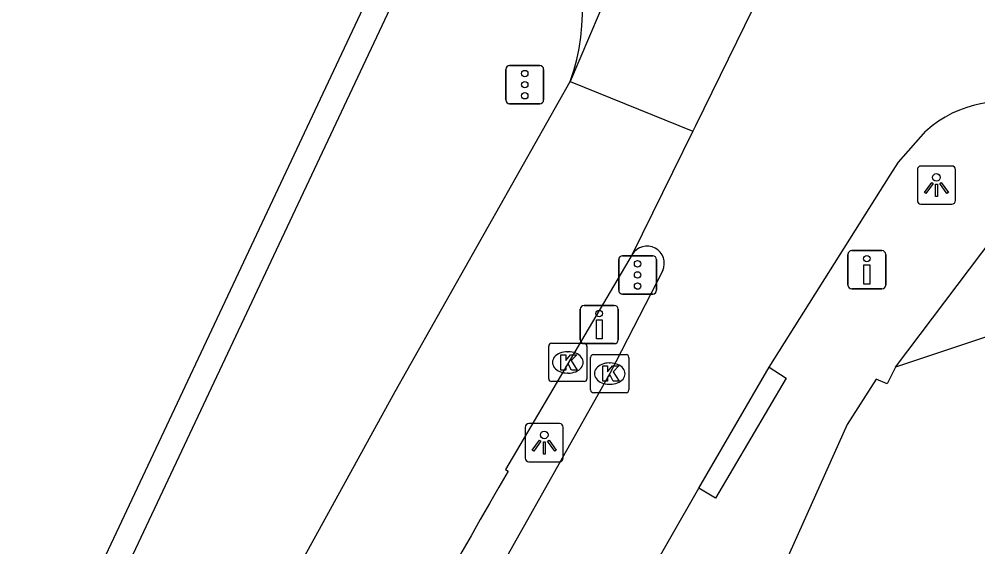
# Model space of a CAD drawing. Extents: x 161771 to 163125, y 382479 to 383177.
# Drawn here: x 161822.62 to 161847.71, y 383127.48 to 383141.29 of the extents above; entities that cross this region are included whole.
import ezdxf

# ---------------------------------------------------------------- set-up
doc = ezdxf.new("R2010")
doc.units = 0
for name, color, linetype in [('IMGEO_Drukknoppaal', 7, 'Continuous'), ('IMGEO_Fietspad_gesloten', 7, 'Continuous'), ('IMGEO_Kademuur', 7, 'Continuous'), ('IMGEO_Kolk', 7, 'Continuous'), ('IMGEO_Lichtpunt', 7, 'Continuous'), ('IMGEO_Rijbaan_lokaal_gesloten', 7, 'Continuous'), ('IMGEO_Verkeersregelinstallatiepaal', 7, 'Continuous'), ('IMGEO_Voetpad_open', 7, 'Continuous')]:
    doc.layers.add(name, color=color, linetype=linetype)

msp = doc.modelspace()

# ---------------------------------------------------------------- linework, layer by layer
at = {"layer": 'IMGEO_Drukknoppaal'}
for p, q in [((161844.31, 383134.333), (161844.31, 383135.133)), ((161844.31, 383135.133), (161844.31, 383134.333)), ((161844.41, 383135.233), (161845.2, 383135.233)), ((161845.2, 383135.233), (161844.41, 383135.233)), ((161845.3, 383135.133), (161845.3, 383134.333)), ((161845.3, 383134.333), (161845.3, 383135.133)), ((161845.2, 383134.233), (161844.41, 383134.233)), ((161844.41, 383134.233), (161845.2, 383134.233)), ((161837.408, 383133.799), (161838.198, 383133.799)), ((161838.198, 383133.799), (161837.408, 383133.799)), ((161837.308, 383132.899), (161837.308, 383133.699)), ((161837.308, 383133.699), (161837.308, 383132.899)), ((161838.298, 383133.699), (161838.298, 383132.899)), ((161838.298, 383132.899), (161838.298, 383133.699)), ((161838.198, 383132.799), (161837.408, 383132.799)), ((161837.408, 383132.799), (161838.198, 383132.799))]:
    msp.add_line(p, q, dxfattribs=at)
for points in [[(161844.88, 383134.858), (161844.88, 383134.358), (161844.73, 383134.358), (161844.73, 383134.858), (161844.88, 383134.858)], [(161837.878, 383133.424), (161837.878, 383132.924), (161837.728, 383132.924), (161837.728, 383133.424), (161837.878, 383133.424)]]:
    msp.add_lwpolyline(points, dxfattribs=at)
for centre in [(161844.805, 383135.023), (161837.803, 383133.589)]:
    msp.add_circle(centre, 0.085, dxfattribs=at)
for centre, start, end in [((161844.41, 383135.133), 90, 180), ((161844.41, 383135.133), 90, 180), ((161845.2, 383135.133), 0, 90), ((161845.2, 383135.133), 360, 90), ((161844.41, 383134.333), 180, 270), ((161844.41, 383134.333), 180, 270), ((161845.2, 383134.333), 270, 0), ((161845.2, 383134.333), 270, 0), ((161837.408, 383133.699), 90, 180), ((161837.408, 383133.699), 90, 180), ((161838.198, 383133.699), 0, 90), ((161838.198, 383133.699), 360, 90), ((161837.408, 383132.899), 180, 270), ((161837.408, 383132.899), 180, 270), ((161838.198, 383132.899), 270, 0), ((161838.198, 383132.899), 270, 0)]:
    msp.add_arc(centre, 0.1, start, end, dxfattribs=at)
at = {"layer": 'IMGEO_Fietspad_gesloten'}
for points in [[(161829.636, 383126.412), (161829.354, 383126.572), (161829.692, 383127.233), (161830.003, 383127.07), (161832.464, 383131.549), (161837.046, 383139.657)], [(161837.046, 383139.657), (161840.254, 383138.363)], [(161838.669, 383135.131), (161835.347, 383129.502), (161835.423, 383129.462)]]:
    msp.add_lwpolyline(points, dxfattribs=at)
msp.add_arc((162004.515, 383030.867), 195.737, 149.75428, 154.32486, dxfattribs=at)
at = {"layer": 'IMGEO_Kademuur'}
for points in [[(161818.428, 383113.544), (161832.389, 383143.204), (161831.266, 383143.731), (161831.556, 383144.347), (161832.172, 383144.047)], [(161832.172, 383144.047), (161833.251, 383143.535), (161818.996, 383113.28)]]:
    msp.add_lwpolyline(points, dxfattribs=at)
at = {"layer": 'IMGEO_Kolk'}
for p, q in [((161836.556, 383132.808), (161837.408, 383132.808)), ((161836.481, 383131.882), (161836.481, 383132.734)), ((161836.969, 383132.588), (161836.994, 383132.588)), ((161837.482, 383132.734), (161837.482, 383131.882)), ((161837.652, 383132.514), (161838.504, 383132.514)), ((161837.577, 383131.588), (161837.577, 383132.44)), ((161838.065, 383132.294), (161838.09, 383132.294)), ((161838.578, 383132.44), (161838.578, 383131.588)), ((161836.992, 383132.028), (161836.967, 383132.028)), ((161837.408, 383131.808), (161836.556, 383131.808)), ((161838.504, 383131.514), (161837.652, 383131.514)), ((161838.088, 383131.734), (161838.063, 383131.734))]:
    msp.add_line(p, q, dxfattribs=at)
for points in [[(161836.556, 383132.808), (161837.408, 383132.808)], [(161836.481, 383131.882), (161836.481, 383132.734)], [(161836.802, 383132.508), (161836.925, 383132.508), (161836.925, 383132.357), (161837.055, 383132.508), (161837.219, 383132.508), (161837.073, 383132.357), (161837.226, 383132.108), (161837.074, 383132.108), (161836.989, 383132.272), (161836.925, 383132.205), (161836.925, 383132.108), (161836.802, 383132.108), (161836.802, 383132.508)], [(161837.482, 383132.734), (161837.482, 383131.882)], [(161837.652, 383132.514), (161838.504, 383132.514)], [(161837.577, 383131.588), (161837.577, 383132.44)], [(161838.578, 383132.44), (161838.578, 383131.588)], [(161837.898, 383132.214), (161838.021, 383132.214), (161838.021, 383132.063), (161838.151, 383132.214), (161838.315, 383132.214), (161838.169, 383132.063), (161838.322, 383131.814), (161838.17, 383131.814), (161838.085, 383131.978), (161838.021, 383131.911), (161838.021, 383131.814), (161837.898, 383131.814), (161837.898, 383132.214)], [(161837.408, 383131.808), (161836.556, 383131.808)], [(161838.504, 383131.514), (161837.652, 383131.514)]]:
    msp.add_lwpolyline(points, dxfattribs=at)
for centre, start, end in [((161836.558, 383132.732), 91.552, 178.448), ((161836.558, 383132.732), 91.552, 178.448), ((161837.406, 383132.732), 1.552, 88.448), ((161837.406, 383132.732), 1.552, 88.448), ((161837.654, 383132.438), 91.552, 178.448), ((161837.654, 383132.438), 91.552, 178.448), ((161838.502, 383132.438), 1.552, 88.448), ((161838.502, 383132.438), 1.552, 88.448), ((161836.558, 383131.884), 181.552, 268.448), ((161836.558, 383131.884), 181.552, 268.448), ((161837.406, 383131.884), 271.552, 358.448), ((161837.406, 383131.884), 271.552, 358.448), ((161837.654, 383131.59), 181.552, 268.448), ((161837.654, 383131.59), 181.552, 268.448), ((161838.502, 383131.59), 271.552, 358.448), ((161838.502, 383131.59), 271.552, 358.448)]:
    msp.add_arc(centre, 0.0765, start, end, dxfattribs=at)
for centre, major_axis, ratio, start_param, end_param in [((161836.968, 383132.308), (-0.387, 0.002), 0.722429, 4.712389, 7.853982), ((161836.993, 383132.308), (-0.39, 0.002), 0.717154, 1.570796, 4.712389), ((161838.064, 383132.014), (-0.387, 0.002), 0.722429, 4.712389, 7.853982), ((161838.089, 383132.014), (-0.39, 0.002), 0.717154, 1.570796, 4.712389)]:
    msp.add_ellipse(centre, major_axis=major_axis, ratio=ratio, start_param=start_param, end_param=end_param, dxfattribs=at)
at = {"layer": 'IMGEO_Lichtpunt'}
for p, q in [((161846.128, 383137.353), (161846.128, 383136.546)), ((161846.128, 383137.353), (161846.128, 383136.546)), ((161847.03, 383137.448), (161846.222, 383137.448)), ((161847.03, 383137.448), (161846.222, 383137.448)), ((161847.124, 383136.546), (161847.124, 383137.353)), ((161847.124, 383136.546), (161847.124, 383137.353)), ((161846.222, 383136.452), (161847.03, 383136.452)), ((161846.222, 383136.452), (161847.03, 383136.452)), ((161835.865, 383130.611), (161835.865, 383129.804)), ((161835.865, 383130.611), (161835.865, 383129.804)), ((161836.767, 383130.706), (161835.959, 383130.706)), ((161836.767, 383130.706), (161835.959, 383130.706)), ((161836.861, 383129.804), (161836.861, 383130.611)), ((161836.861, 383129.804), (161836.861, 383130.611)), ((161835.959, 383129.71), (161836.767, 383129.71)), ((161835.959, 383129.71), (161836.767, 383129.71))]:
    msp.add_line(p, q, dxfattribs=at)
for points in [[(161846.502, 383137.017), (161846.541, 383136.989), (161846.353, 383136.727), (161846.315, 383136.754), (161846.502, 383137.017)], [(161846.714, 383136.989), (161846.752, 383137.016), (161846.939, 383136.754), (161846.9, 383136.726), (161846.714, 383136.989)], [(161846.604, 383136.969), (161846.651, 383136.969), (161846.651, 383136.647), (161846.604, 383136.647), (161846.604, 383136.969)], [(161836.239, 383130.275), (161836.278, 383130.247), (161836.09, 383129.985), (161836.052, 383130.012), (161836.239, 383130.275)], [(161836.451, 383130.247), (161836.489, 383130.274), (161836.676, 383130.012), (161836.637, 383129.984), (161836.451, 383130.247)], [(161836.341, 383130.227), (161836.388, 383130.227), (161836.388, 383129.905), (161836.341, 383129.905), (161836.341, 383130.227)]]:
    msp.add_lwpolyline(points, dxfattribs=at)
for centre in [(161846.627, 383137.151), (161836.364, 383130.409)]:
    msp.add_circle(centre, 0.0994, dxfattribs=at)
for centre, start, end in [((161846.222, 383137.353), 90, 180), ((161846.222, 383137.353), 90, 180), ((161847.03, 383137.353), 0, 90), ((161847.03, 383137.353), 0, 90), ((161846.222, 383136.546), 180, 270), ((161846.222, 383136.546), 180, 270), ((161847.03, 383136.546), 270, 0), ((161847.03, 383136.546), 270, 360), ((161835.959, 383130.611), 90, 180), ((161835.959, 383130.611), 90, 180), ((161836.767, 383130.611), 0, 90), ((161836.767, 383130.611), 0, 90), ((161835.959, 383129.804), 180, 270), ((161835.959, 383129.804), 180, 270), ((161836.767, 383129.804), 270, 0), ((161836.767, 383129.804), 270, 360)]:
    msp.add_arc(centre, 0.0946, start, end, dxfattribs=at)
at = {"layer": 'IMGEO_Rijbaan_lokaal_gesloten'}
for points in [[(161850.438, 383161.277), (161841.823, 383141.564), (161840.322, 383138.503), (161840.254, 383138.363)], [(161846.152, 383161.028), (161837.046, 383139.657)], [(161840.254, 383138.363), (161838.669, 383135.131)], [(161842.25, 383132.179), (161845.416, 383137.209), (161845.631, 383137.552), (161846.349, 383138.362)], [(161839.463, 383134.711), (161838.078, 383132.014), (161833.542, 383123.957), (161831.051, 383119.38)], [(161840.413, 383129.016), (161842.25, 383132.179)], [(161838.923, 383126.428), (161840.413, 383129.016)]]:
    msp.add_lwpolyline(points, dxfattribs=at)
for centre, radius, start, end in [((161831.518, 383141.568), 5.849, 340.9332, 27.6482), ((161848.382, 383136.084), 3.054, 69.4984, 131.7476), ((161839.056, 383134.902), 0.45, 334.8101, 149.4352)]:
    msp.add_arc(centre, radius, start, end, dxfattribs=at)
at = {"layer": 'IMGEO_Verkeersregelinstallatiepaal'}
for p, q in [((161835.459, 383140.077), (161836.249, 383140.077)), ((161836.249, 383140.077), (161835.459, 383140.077)), ((161835.359, 383139.177), (161835.359, 383139.977)), ((161835.359, 383139.977), (161835.359, 383139.177)), ((161836.349, 383139.977), (161836.349, 383139.177)), ((161836.349, 383139.177), (161836.349, 383139.977)), ((161836.249, 383139.077), (161835.459, 383139.077)), ((161835.459, 383139.077), (161836.249, 383139.077)), ((161838.412, 383135.097), (161839.202, 383135.097)), ((161839.202, 383135.097), (161838.412, 383135.097)), ((161838.312, 383134.197), (161838.312, 383134.997)), ((161838.312, 383134.997), (161838.312, 383134.197)), ((161839.302, 383134.997), (161839.302, 383134.197)), ((161839.302, 383134.197), (161839.302, 383134.997)), ((161839.202, 383134.097), (161838.412, 383134.097)), ((161838.412, 383134.097), (161839.202, 383134.097))]:
    msp.add_line(p, q, dxfattribs=at)
for centre in [(161835.854, 383139.867), (161835.854, 383139.577), (161835.854, 383139.287), (161838.807, 383134.887), (161838.807, 383134.597), (161838.807, 383134.307)]:
    msp.add_circle(centre, 0.085, dxfattribs=at)
for centre, start, end in [((161835.459, 383139.977), 90, 180), ((161835.459, 383139.977), 90, 180), ((161836.249, 383139.977), 0, 90), ((161836.249, 383139.977), 360, 90), ((161835.459, 383139.177), 180, 270), ((161835.459, 383139.177), 180, 270), ((161836.249, 383139.177), 270, 0), ((161836.249, 383139.177), 270, 0), ((161838.412, 383134.997), 90, 180), ((161838.412, 383134.997), 90, 180), ((161839.202, 383134.997), 0, 90), ((161839.202, 383134.997), 360, 90), ((161838.412, 383134.197), 180, 270), ((161838.412, 383134.197), 180, 270), ((161839.202, 383134.197), 270, 0), ((161839.202, 383134.197), 270, 0)]:
    msp.add_arc(centre, 0.1, start, end, dxfattribs=at)
at = {"layer": 'IMGEO_Voetpad_open'}
for points in [[(161845.553, 383132.186), (161850.423, 383138.63)], [(161857.966, 383133.582), (161854.053, 383135.016), (161845.553, 383132.186)], [(161845.553, 383132.186), (161845.336, 383131.748), (161845.048, 383131.866), (161844.287, 383130.685), (161838.104, 383116.879)], [(161842.25, 383132.179), (161842.694, 383131.896), (161840.849, 383128.754), (161840.413, 383129.016)]]:
    msp.add_lwpolyline(points, dxfattribs=at)

doc.saveas('drawing.dxf')
